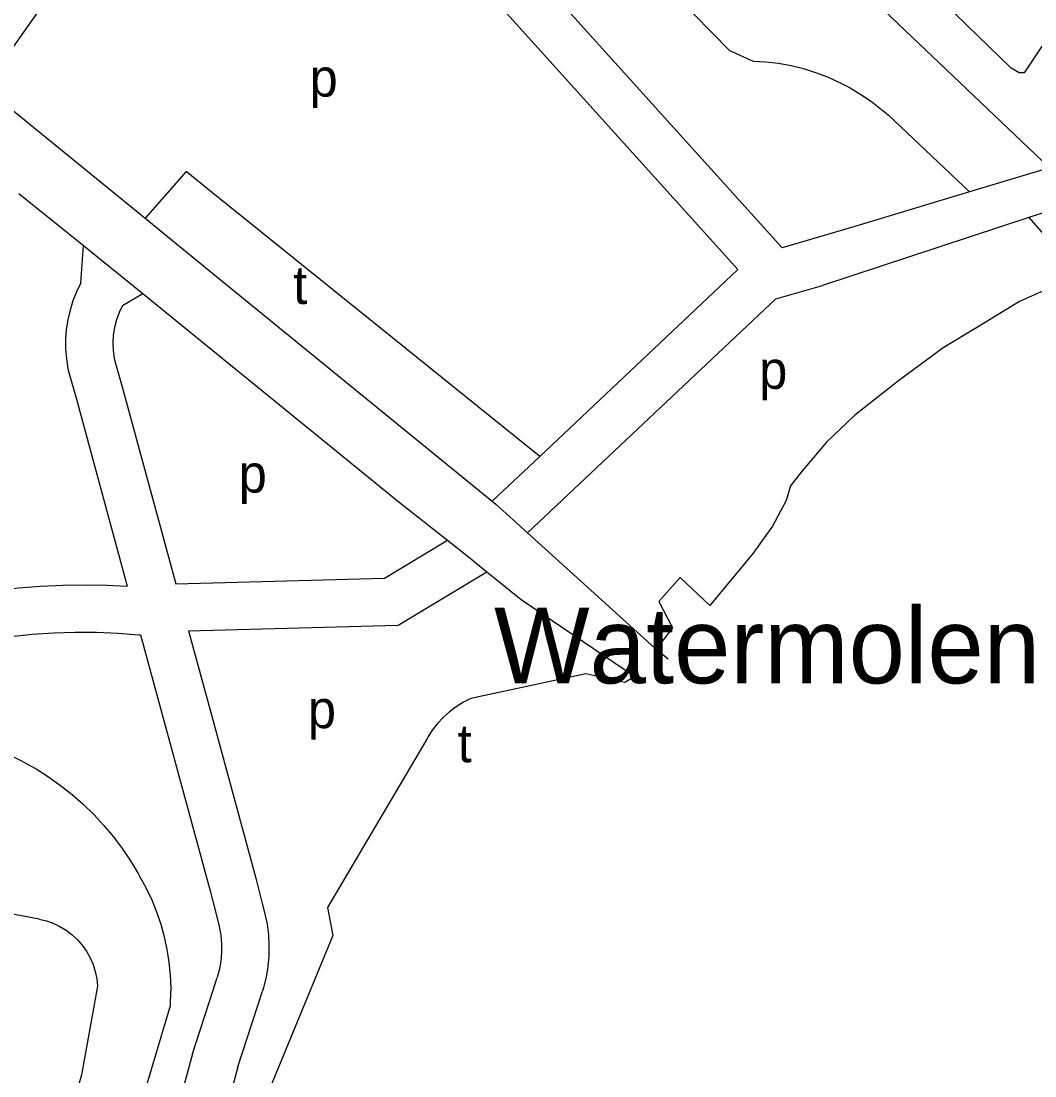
# Model space of a CAD drawing. Extents: x 159045 to 160918, y 380454 to 382516.
# Drawn here: x 160679.8 to 160786.8, y 381517.5 to 381628.9 of the extents above; entities that cross this region are included whole.
import ezdxf

# ---------------------------------------------------------------- set-up
doc = ezdxf.new("R2010")
doc.units = 0
for name, color, linetype in [('BLT_Basislijn', 7, 'Continuous'), ('BLT_Bebouwing_beschrifting', 7, 'Continuous'), ('BLT_Centroide', 7, 'Continuous')]:
    doc.layers.add(name, color=color, linetype=linetype)

msp = doc.modelspace()

# ---------------------------------------------------------------- linework, layer by layer
at = {"layer": 'BLT_Basislijn'}
for p, q in [((160744.28, 381655.37), (160788.35, 381613.43)), ((160676.77, 381621.2), (160692.85, 381608.09)), ((160771.31, 381619), (160779.93, 381610.88)), ((160788.35, 381613.43), (160779.93, 381610.88)), ((160779.93, 381610.88), (160767.81, 381607.21)), ((160679.52, 381610.71), (160686.33, 381605.22)), ((160704.86, 381606.83), (160700, 381610.75)), ((160792.5, 381610.23), (160786.18, 381608.16)), ((160692.85, 381608.09), (160700, 381602.27)), ((160786.18, 381608.16), (160764.39, 381601)), ((160734.52, 381582.94), (160704.86, 381606.83)), ((160767.81, 381607.21), (160760.12, 381604.96)), ((160686.08, 381601.27), (160686.33, 381605.22)), ((160686.33, 381605.22), (160688.21, 381603.7)), ((160688.21, 381603.7), (160692.61, 381600.13)), ((160700, 381602.27), (160729.51, 381578.22)), ((160734.52, 381582.94), (160755.44, 381602.68)), ((160690.46, 381598.87), (160692.61, 381600.13)), ((160692.61, 381600.13), (160700, 381594.13)), ((160700, 381594.13), (160719.69, 381578.13)), ((160689.65, 381593.01), (160690.42, 381590.31)), ((160684.74, 381592.05), (160685.59, 381589)), ((160690.42, 381590.31), (160696.09, 381569.49)), ((160685.59, 381589), (160690.97, 381569.25)), ((160729.51, 381578.22), (160734.52, 381582.94)), ((160719.69, 381578.13), (160724.78, 381574.11)), ((160729.51, 381578.22), (160729.88, 381577.91)), ((160696.09, 381569.49), (160700, 381569.6)), ((160692.37, 381564.12), (160699.73, 381537.1)), ((160697.44, 381564.53), (160700, 381564.6)), ((160697.44, 381564.53), (160700, 381555.13)), ((160746.81, 381562.61), (160748.09, 381561.58)), ((160700, 381555.13), (160704.55, 381538.42)), ((160704.55, 381538.42), (160705.21, 381535.74)), ((160699.73, 381537.1), (160700, 381536.01)), ((160700, 381536.01), (160700.45, 381534.21)), ((160700, 381526.48), (160700.47, 381527.94)), ((160697.85, 381519.88), (160700, 381526.48)), ((160702.66, 381518.52), (160705.26, 381526.49)), ((160695.48, 381524.95), (160690.31, 381507.44))]:
    msp.add_line(p, q, dxfattribs=at)
for points in [[(160798.56, 381642.75), (160785.69, 381623.43), (160785.17, 381623.43), (160784.3, 381623.95), (160777.23, 381630.8), (160776.05, 381631.69), (160776.05, 381632.08), (160796.4, 381662.58), (160797.73, 381662.13), (160806.82, 381656.14), (160806.73, 381655.4), (160798.56, 381642.75)], [(160675.89, 381621.88), (160688.46, 381639.71), (160699.46, 381655.51)], [(160714.04, 381652.46), (160721.24, 381648.06), (160760.12, 381604.96)], [(160730.06, 381650.78), (160754.56, 381625.8), (160757.08, 381624.69)], [(160709.01, 381649.68), (160718.01, 381644.17), (160755.44, 381602.68)], [(160757.08, 381624.69), (160758.42, 381624.61), (160759.75, 381624.45), (160761.07, 381624.21), (160762.37, 381623.89), (160763.64, 381623.49), (160764.9, 381623.02), (160766.12, 381622.47), (160767.31, 381621.86), (160768.45, 381621.17), (160769.56, 381620.41), (160770.62, 381619.59), (160771.31, 381619)], [(160700, 381610.75), (160697.18, 381613.02), (160692.85, 381608.09)], [(160786.18, 381608.16), (160791.35, 381602.3), (160790.41, 381601.98), (160788.04, 381600.56), (160785.19, 381599.29), (160780.77, 381596.61), (160777.14, 381594.4), (160772.4, 381590.92), (160767.81, 381587.29), (160764.81, 381584.44), (160762.13, 381581.28), (160761.02, 381579.86), (160760.55, 381578.28), (160759.12, 381575.6), (160757.07, 381572.75), (160752.49, 381567.22), (160749.34, 381570.16), (160747.11, 381567.63), (160748.54, 381564.85), (160746.81, 381562.61)], [(160686.08, 381601.27), (160685.62, 381600.34), (160685.23, 381599.38), (160684.92, 381598.39), (160684.68, 381597.38), (160684.53, 381596.36), (160684.45, 381595.33), (160684.45, 381594.29), (160684.54, 381593.26), (160684.7, 381592.24), (160684.74, 381592.05)], [(160733.25, 381574.87), (160759.45, 381599.59), (160764.39, 381601)], [(160690.46, 381598.87), (160690.11, 381598.14), (160689.83, 381597.37), (160689.62, 381596.57), (160689.49, 381595.76), (160689.44, 381594.95), (160689.47, 381594.13), (160689.59, 381593.32), (160689.65, 381593.01)], [(160729.88, 381577.91), (160733.25, 381574.87)], [(160700, 381569.6), (160718.13, 381570.1), (160724.78, 381574.11)], [(160724.78, 381574.11), (160726.99, 381572.36), (160728.94, 381570.78)], [(160733.25, 381574.87), (160746.69, 381562.71), (160746.81, 381562.61)], [(160700, 381564.6), (160719.58, 381565.14), (160728.94, 381570.78)], [(160728.94, 381570.78), (160732.58, 381567.83), (160744.56, 381559.7)], [(160656.96, 381562.83), (160659.1, 381563.79), (160661.27, 381564.68), (160663.47, 381565.5), (160665.7, 381566.24), (160667.95, 381566.91), (160670.23, 381567.49), (160672.52, 381568), (160674.83, 381568.43), (160677.15, 381568.79), (160679.48, 381569.06), (160681.82, 381569.26), (160684.17, 381569.37), (160686.52, 381569.4), (160688.86, 381569.36), (160690.97, 381569.25)], [(160659.21, 381558.36), (160661.27, 381559.28), (160663.37, 381560.13), (160665.49, 381560.91), (160667.65, 381561.61), (160669.82, 381562.23), (160672.01, 381562.78), (160674.23, 381563.24), (160676.45, 381563.63), (160678.69, 381563.95), (160680.94, 381564.18), (160683.2, 381564.33), (160685.46, 381564.4), (160687.72, 381564.39), (160689.98, 381564.3), (160692.24, 381564.13), (160692.37, 381564.12)], [(160744.56, 381559.7), (160743.51, 381559.07), (160739.4, 381560), (160727.26, 381557.39)], [(160744.56, 381559.7), (160745.16, 381559.18)], [(160727.26, 381557.39), (160726.46, 381556.99), (160725.7, 381556.52), (160724.99, 381555.99), (160724.33, 381555.4), (160723.72, 381554.75), (160723.18, 381554.04), (160722.7, 381553.3), (160722.59, 381553.09)], [(160722.59, 381553.09), (160712.12, 381535.34), (160712.68, 381532.36), (160703.72, 381510.68), (160703.24, 381508.63)], [(160679.98, 381550.72), (160678.9, 381551.22), (160677.78, 381551.64), (160676.64, 381551.99), (160675.47, 381552.26), (160674.3, 381552.46), (160673.11, 381552.57), (160671.91, 381552.6), (160670.72, 381552.56), (160669.53, 381552.43), (160668.35, 381552.22), (160667.19, 381551.94), (160666.05, 381551.58), (160664.94, 381551.14), (160663.86, 381550.63), (160662.82, 381550.05), (160661.81, 381549.4), (160661.31, 381549.04)], [(160679.98, 381550.72), (160681.34, 381549.95), (160682.66, 381549.12), (160683.93, 381548.22), (160685.15, 381547.25), (160686.32, 381546.22), (160687.44, 381545.13), (160688.5, 381543.99), (160689.5, 381542.8), (160690.44, 381541.55), (160691.31, 381540.26), (160692.12, 381538.92), (160692.31, 381538.58)], [(160692.31, 381538.58), (160692.97, 381537.38), (160693.56, 381536.14), (160694.07, 381534.87), (160694.51, 381533.57), (160694.88, 381532.24), (160695.16, 381530.9), (160695.37, 381529.55), (160695.5, 381528.18), (160695.55, 381526.81), (160695.51, 381525.43), (160695.48, 381524.95)], [(160705.21, 381535.74), (160705.51, 381534.66), (160705.73, 381533.56), (160705.87, 381532.44), (160705.93, 381531.32), (160705.91, 381530.2), (160705.81, 381529.09), (160705.63, 381527.98), (160705.37, 381526.89), (160705.26, 381526.49)], [(160681.67, 381534.1), (160678.68, 381534.66), (160676.25, 381534.66)], [(160681.67, 381534.1), (160682.42, 381533.92), (160683.15, 381533.66), (160683.86, 381533.33), (160684.52, 381532.92), (160685.14, 381532.45), (160685.71, 381531.92), (160686.22, 381531.34), (160686.67, 381530.7), (160687.05, 381530.02), (160687.36, 381529.31), (160687.59, 381528.57), (160687.75, 381527.8), (160687.83, 381527.01)], [(160700.45, 381534.21), (160700.68, 381533.32), (160700.84, 381532.41), (160700.92, 381531.48), (160700.92, 381530.56), (160700.84, 381529.64), (160700.68, 381528.72), (160700.47, 381527.94)], [(160687.83, 381527.01), (160686.15, 381517.67), (160683.03, 381506.88)], [(160697.85, 381519.88), (160696.72, 381515.72), (160695.66, 381511.54), (160694.68, 381507.33), (160693.78, 381503.11), (160693.33, 381500.85)], [(160702.66, 381518.52), (160701.54, 381514.4), (160700.5, 381510.27), (160700.29, 381509.42)]]:
    msp.add_lwpolyline(points, dxfattribs=at)

# ---------------------------------------------------------------- texts
at = {"layer": 'BLT_Bebouwing_beschrifting'}
msp.add_text('Watermolen', height=8, dxfattribs=at).set_placement((160729.7, 381558.99))
at = {"layer": 'BLT_Centroide'}
for s, p in [('p', (160710.22, 381620.93)), ('t', (160708.49, 381599.04)), ('p', (160757.7, 381590.08)), ('p', (160702.73, 381579.13)), ('p', (160710.04, 381554.26)), ('t', (160725.86, 381550.66))]:
    msp.add_text(s, height=4, dxfattribs=at).set_placement(p)

doc.saveas('drawing.dxf')
